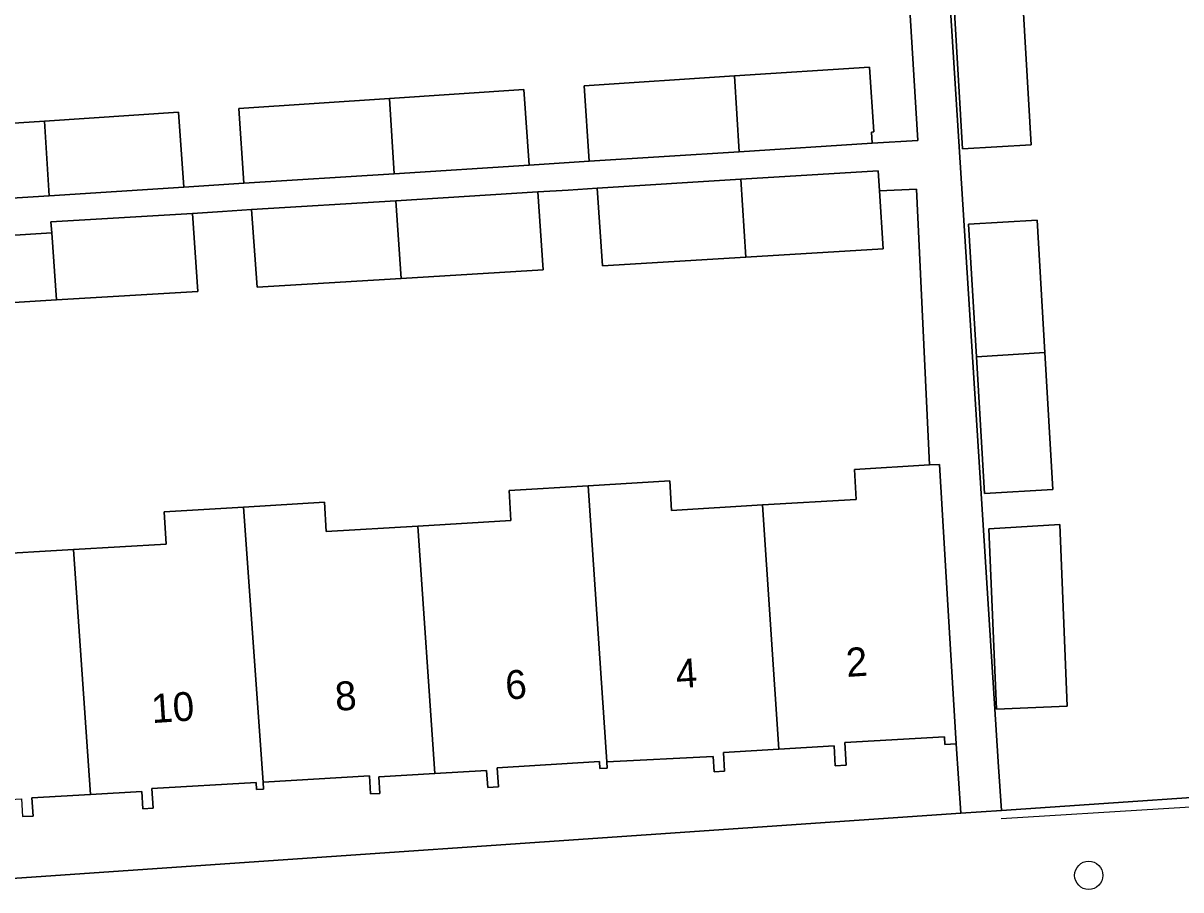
# Model space of a CAD drawing. Extents: x 159680 to 160786, y 387323 to 388340.
# Drawn here: x 160597.35 to 160637.43, y 388200.34 to 388230.35 of the extents above; entities that cross this region are included whole.
import ezdxf

# ---------------------------------------------------------------- set-up
doc = ezdxf.new("R2010")
doc.units = 0
for name, color, linetype in [('IMGEO_Boom', 7, 'Continuous'), ('IMGEO_Erf', 7, 'Continuous'), ('IMGEO_Muur', 7, 'Continuous'), ('IMGEO_Pand', 7, 'Continuous'), ('IMGEO_Pand_nummerreeks', 7, 'Continuous'), ('IMGEO_Voetpad_open', 7, 'Continuous')]:
    doc.layers.add(name, color=color, linetype=linetype)

msp = doc.modelspace()

# ---------------------------------------------------------------- linework, layer by layer
at = {"layer": 'IMGEO_Boom'}
msp.add_circle((160634.244, 388200.838), 0.489, dxfattribs=at)
at = {"layer": 'IMGEO_Erf'}
for points in [[(160628.312, 388248.83), (160631.114, 388204.595), (160631.218, 388203.084), (160642.019, 388203.825), (160641.793, 388207.362), (160641.549, 388207.345), (160641.355, 388210.631), (160640.592, 388210.585), (160640.421, 388213.434), (160640.293, 388215.589), (160640.255, 388216.225), (160641.321, 388216.289), (160641.132, 388219.462), (160640.936, 388222.738), (160639.776, 388222.669), (160639.611, 388225.377), (160639.446, 388228.138), (160640.563, 388228.205), (160640.371, 388231.416)], [(160591.739, 388233.915), (160592.288, 388224.025), (160593.439, 388224.064), (160593.263, 388226.639), (160598.088, 388226.955), (160602.732, 388227.26), (160602.909, 388224.668), (160604.991, 388224.801), (160604.814, 388227.396), (160610.029, 388227.738), (160614.688, 388228.044), (160614.867, 388225.431), (160616.952, 388225.564), (160616.774, 388228.18), (160621.979, 388228.522), (160626.648, 388228.828), (160626.802, 388226.58), (160626.719, 388226.574), (160626.745, 388226.189), (160628.323, 388226.279), (160627.726, 388236.104)], [(160595.949, 388211.932), (160599.095, 388212.12), (160602.302, 388212.311), (160602.235, 388213.427), (160604.98, 388213.591), (160607.783, 388213.758), (160607.844, 388212.743), (160611.018, 388212.932), (160614.237, 388213.124), (160614.175, 388214.16), (160616.914, 388214.324), (160619.741, 388214.493), (160619.802, 388213.476), (160622.949, 388213.664), (160626.196, 388213.857), (160626.134, 388214.893), (160628.73, 388215.048), (160628.275, 388224.603), (160626.997, 388224.542), (160627.121, 388222.535), (160622.375, 388222.241), (160617.407, 388221.94), (160617.225, 388224.631), (160616.222, 388224.569), (160615.174, 388224.504), (160615.356, 388221.801), (160610.433, 388221.503), (160605.447, 388221.203), (160605.257, 388223.891), (160604.254, 388223.829), (160603.207, 388223.755), (160603.398, 388221.058), (160598.498, 388220.765), (160593.707, 388220.468)], [(160593.598, 388200.501), (160629.815, 388202.988), (160629.651, 388205.396), (160629.263, 388205.372), (160629.247, 388205.637), (160625.803, 388205.432), (160625.849, 388204.658), (160625.469, 388204.635), (160625.428, 388205.325), (160623.515, 388205.211), (160621.593, 388205.096), (160621.632, 388204.44), (160621.269, 388204.418), (160621.237, 388204.958), (160617.559, 388204.771), (160617.574, 388204.552), (160617.32, 388204.537), (160617.306, 388204.776), (160613.762, 388204.564), (160613.802, 388203.899), (160613.433, 388203.877), (160613.397, 388204.469), (160611.603, 388204.362), (160609.664, 388204.246), (160609.698, 388203.677), (160609.376, 388203.658), (160609.339, 388204.284), (160605.656, 388204.064), (160605.67, 388203.826), (160605.432, 388203.812), (160605.417, 388204.056), (160601.805, 388203.84), (160601.845, 388203.163), (160601.491, 388203.142), (160601.455, 388203.744), (160599.681, 388203.638), (160597.654, 388203.517), (160597.691, 388202.892), (160597.327, 388202.87)]]:
    msp.add_lwpolyline(points, dxfattribs=at)
for points in [[(160632.248, 388226.136), (160629.873, 388225.997), (160629.596, 388230.732), (160629.328, 388235.318), (160631.703, 388235.457), (160631.971, 388230.881)], [(160633.004, 388214.2), (160630.629, 388214.061), (160630.352, 388218.797), (160630.084, 388223.382), (160632.459, 388223.521), (160632.727, 388218.945)], [(160630.787, 388212.832), (160633.238, 388212.985), (160633.502, 388206.696), (160631.049, 388206.593)]]:
    msp.add_lwpolyline(points, close=True, dxfattribs=at)
at = {"layer": 'IMGEO_Muur'}
msp.add_lwpolyline([(160642.453, 388203.486), (160631.208, 388202.799)], dxfattribs=at)
at = {"layer": 'IMGEO_Pand'}
for points in [[(160629.873, 388225.997), (160632.248, 388226.136), (160631.971, 388230.881), (160629.596, 388230.732)], [(160626.719, 388226.574), (160626.802, 388226.58), (160626.648, 388228.828), (160621.979, 388228.522), (160622.138, 388225.895), (160626.745, 388226.189)], [(160621.979, 388228.522), (160616.774, 388228.18), (160616.952, 388225.564), (160622.138, 388225.895)], [(160610.029, 388227.738), (160610.19, 388225.133), (160614.867, 388225.431), (160614.688, 388228.044)], [(160610.029, 388227.738), (160604.814, 388227.396), (160604.991, 388224.801), (160610.19, 388225.133)], [(160598.088, 388226.955), (160598.251, 388224.371), (160602.909, 388224.668), (160602.732, 388227.26)], [(160598.088, 388226.955), (160593.263, 388226.639), (160593.439, 388224.064), (160598.251, 388224.371)], [(160626.997, 388224.542), (160626.954, 388225.233), (160622.194, 388224.939), (160622.375, 388222.241), (160627.121, 388222.535)], [(160622.194, 388224.939), (160617.225, 388224.631), (160617.407, 388221.94), (160622.375, 388222.241)], [(160610.249, 388224.2), (160605.257, 388223.891), (160605.447, 388221.203), (160610.433, 388221.503)], [(160615.174, 388224.504), (160610.249, 388224.2), (160610.433, 388221.503), (160615.356, 388221.801)], [(160603.207, 388223.755), (160598.311, 388223.462), (160598.337, 388223.081), (160598.498, 388220.765), (160603.398, 388221.058)], [(160632.459, 388223.521), (160630.084, 388223.382), (160630.352, 388218.797), (160632.727, 388218.945)], [(160598.337, 388223.081), (160593.563, 388222.786), (160593.578, 388222.542), (160593.707, 388220.468), (160598.498, 388220.765)], [(160630.629, 388214.061), (160633.004, 388214.2), (160632.727, 388218.945), (160630.352, 388218.797)], [(160629.353, 388210.388), (160629.073, 388215.069), (160628.73, 388215.048), (160626.134, 388214.893), (160626.196, 388213.857), (160622.949, 388213.664), (160623.515, 388205.211), (160625.428, 388205.325), (160625.469, 388204.635), (160625.849, 388204.658), (160625.803, 388205.432), (160629.247, 388205.637), (160629.263, 388205.372), (160629.651, 388205.396)], [(160616.914, 388214.324), (160614.175, 388214.16), (160614.237, 388213.124), (160611.018, 388212.932), (160611.603, 388204.362), (160613.397, 388204.469), (160613.433, 388203.877), (160613.802, 388203.899), (160613.762, 388204.564), (160617.306, 388204.776), (160617.32, 388204.537), (160617.574, 388204.552), (160617.559, 388204.771)], [(160622.949, 388213.664), (160619.802, 388213.476), (160619.741, 388214.493), (160616.914, 388214.324), (160617.559, 388204.771), (160621.237, 388204.958), (160621.269, 388204.418), (160621.632, 388204.44), (160621.593, 388205.096), (160623.515, 388205.211)], [(160605.656, 388204.064), (160609.339, 388204.284), (160609.376, 388203.658), (160609.698, 388203.677), (160609.664, 388204.246), (160611.603, 388204.362), (160611.018, 388212.932), (160607.844, 388212.743), (160607.783, 388213.758), (160604.98, 388213.591)], [(160604.98, 388213.591), (160602.235, 388213.427), (160602.302, 388212.311), (160599.095, 388212.12), (160599.681, 388203.638), (160601.455, 388203.744), (160601.491, 388203.142), (160601.845, 388203.163), (160601.805, 388203.84), (160605.417, 388204.056), (160605.432, 388203.812), (160605.67, 388203.826), (160605.656, 388204.064)], [(160599.095, 388212.12), (160595.949, 388211.932), (160595.885, 388213.009), (160592.993, 388212.836), (160593.577, 388203.047), (160593.863, 388203.064), (160593.85, 388203.287), (160597.29, 388203.492), (160597.327, 388202.87), (160597.691, 388202.892), (160597.654, 388203.517), (160599.681, 388203.638)], [(160630.787, 388212.832), (160631.049, 388206.593), (160633.502, 388206.696), (160633.238, 388212.985)]]:
    msp.add_lwpolyline(points, close=True, dxfattribs=at)
at = {"layer": 'IMGEO_Voetpad_open'}
for points in [[(160593.563, 388222.786), (160598.337, 388223.081), (160598.311, 388223.462), (160603.207, 388223.755), (160604.254, 388223.829), (160605.257, 388223.891), (160610.249, 388224.2), (160615.174, 388224.504), (160616.222, 388224.569), (160617.225, 388224.631), (160622.194, 388224.939), (160626.954, 388225.233), (160626.997, 388224.542), (160628.275, 388224.603), (160628.73, 388215.048), (160629.073, 388215.069), (160629.353, 388210.388), (160629.651, 388205.396), (160629.815, 388202.988), (160631.218, 388203.084), (160631.114, 388204.595), (160628.312, 388248.83)], [(160627.726, 388236.104), (160628.323, 388226.279), (160626.745, 388226.189), (160622.138, 388225.895), (160616.952, 388225.564), (160614.867, 388225.431), (160610.19, 388225.133), (160604.991, 388224.801), (160602.909, 388224.668), (160598.251, 388224.371), (160593.439, 388224.064), (160592.288, 388224.025), (160591.739, 388233.915)], [(160652.778, 388204.447), (160647.502, 388204.175), (160642.019, 388203.825), (160631.218, 388203.084), (160629.815, 388202.988), (160593.598, 388200.501), (160593.666, 388199.431), (160596.084, 388161.301), (160596.161, 388160.083), (160596.182, 388159.751), (160596.815, 388149.771), (160597.603, 388137.339), (160551.709, 388134.489), (160552.126, 388128.941)]]:
    msp.add_lwpolyline(points, dxfattribs=at)

# ---------------------------------------------------------------- texts
at = {"layer": 'IMGEO_Pand_nummerreeks'}
for s, rotation, p in [('2', 3.7987, (160625.87, 388207.705)), ('4', 3.7987, (160619.973, 388207.313)), ('6', 3.7987, (160614.073, 388206.921)), ('8', 3.7983, (160608.178, 388206.531)), ('10', 3.7983, (160601.817, 388206.108))]:
    msp.add_text(s, height=1, rotation=rotation, dxfattribs=at).set_placement(p)

doc.saveas('drawing.dxf')
